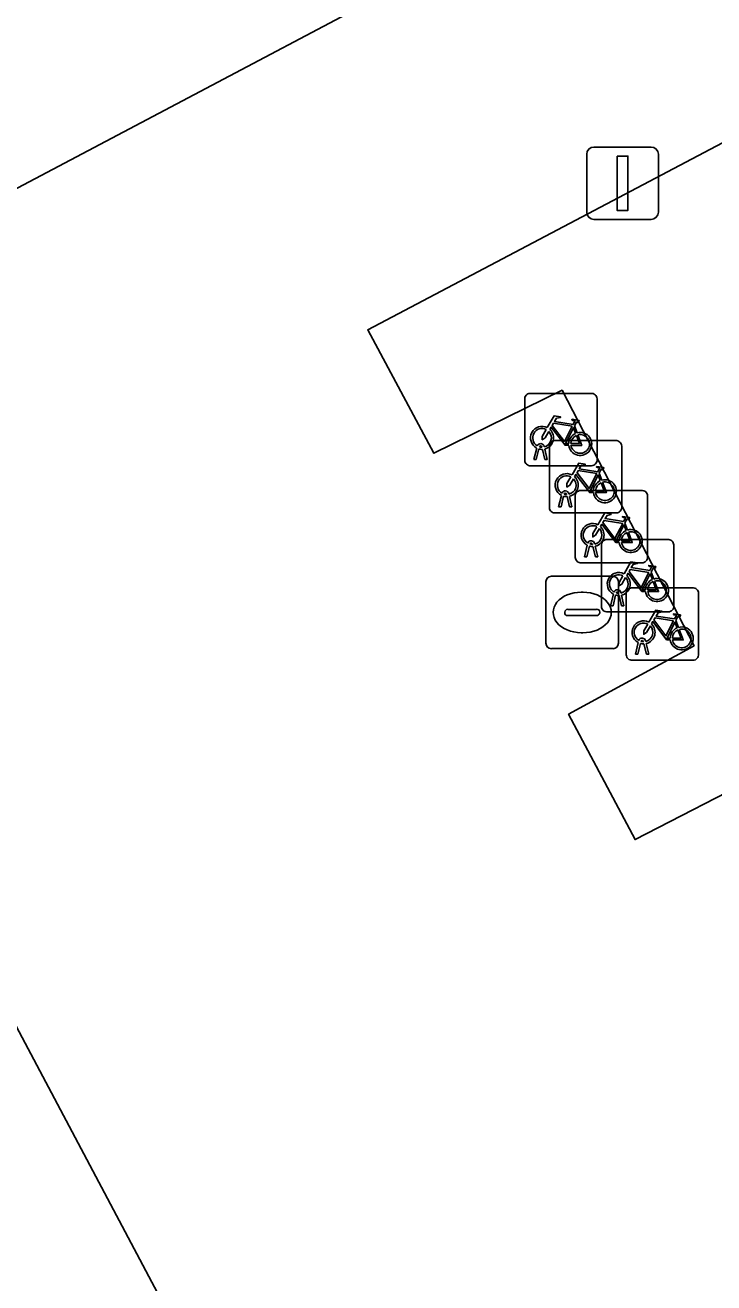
# Model space of a CAD drawing. Extents: x 162879 to 165540, y 384011 to 385181.
# Drawn here: x 163018.97 to 163028.48, y 384207.05 to 384224.42 of the extents above; entities that cross this region are included whole.
import ezdxf

# ---------------------------------------------------------------- set-up
doc = ezdxf.new("R2010")
doc.units = 0
for name, color, linetype in [('IMGEO_Fietsenrek', 7, 'Continuous'), ('IMGEO_Groenvoorziening', 7, 'Continuous'), ('IMGEO_Lichtmast', 7, 'Continuous'), ('IMGEO_Pand', 7, 'Continuous'), ('IMGEO_Rijbaan_lokaal_open', 7, 'Continuous'), ('IMGEO_Rioolput', 7, 'Continuous'), ('IMGEO_Voetpad_open', 7, 'Continuous')]:
    doc.layers.add(name, color=color, linetype=linetype)

msp = doc.modelspace()

# ---------------------------------------------------------------- linework, layer by layer
at = {"layer": 'IMGEO_Fietsenrek'}
for p, q in [((163025.87, 384218.409), (163025.87, 384219.25)), ((163025.87, 384219.25), (163025.87, 384218.409)), ((163025.945, 384219.334), (163026.786, 384219.334)), ((163026.786, 384219.334), (163025.945, 384219.334)), ((163026.87, 384219.259), (163026.87, 384218.418)), ((163026.87, 384218.418), (163026.87, 384219.259)), ((163026.557, 384218.883), (163026.593, 384218.788)), ((163026.286, 384218.681), (163027.127, 384218.681)), ((163027.127, 384218.681), (163026.286, 384218.681)), ((163025.997, 384218.418), (163026.036, 384218.578)), ((163026.066, 384218.566), (163026.031, 384218.418)), ((163026.108, 384218.59), (163026.107, 384218.594)), ((163026.149, 384218.418), (163026.115, 384218.56)), ((163026.139, 384218.601), (163026.14, 384218.594)), ((163026.147, 384218.564), (163026.182, 384218.418)), ((163026.211, 384217.756), (163026.211, 384218.597)), ((163026.211, 384218.597), (163026.211, 384217.756)), ((163027.211, 384218.606), (163027.211, 384217.765)), ((163027.211, 384217.765), (163027.211, 384218.606)), ((163026.795, 384218.334), (163025.954, 384218.334)), ((163025.954, 384218.334), (163026.795, 384218.334)), ((163026.031, 384218.418), (163025.997, 384218.418)), ((163026.182, 384218.418), (163026.149, 384218.418)), ((163026.898, 384218.23), (163026.934, 384218.135)), ((163026.643, 384217.992), (163027.484, 384217.992)), ((163027.484, 384217.992), (163026.643, 384217.992)), ((163026.338, 384217.765), (163026.377, 384217.925)), ((163026.407, 384217.913), (163026.372, 384217.765)), ((163026.449, 384217.937), (163026.448, 384217.941)), ((163026.49, 384217.765), (163026.456, 384217.907)), ((163026.48, 384217.948), (163026.481, 384217.941)), ((163026.488, 384217.911), (163026.523, 384217.765)), ((163026.568, 384217.067), (163026.568, 384217.908)), ((163026.568, 384217.908), (163026.568, 384217.067)), ((163027.568, 384217.917), (163027.568, 384217.076)), ((163027.568, 384217.076), (163027.568, 384217.917)), ((163027.136, 384217.681), (163026.295, 384217.681)), ((163026.295, 384217.681), (163027.136, 384217.681)), ((163026.372, 384217.765), (163026.338, 384217.765)), ((163026.523, 384217.765), (163026.49, 384217.765)), ((163027.255, 384217.541), (163027.291, 384217.446)), ((163027.005, 384217.315), (163027.846, 384217.315)), ((163027.846, 384217.315), (163027.005, 384217.315)), ((163026.695, 384217.076), (163026.734, 384217.236)), ((163026.764, 384217.224), (163026.729, 384217.076)), ((163026.806, 384217.248), (163026.805, 384217.252)), ((163026.847, 384217.076), (163026.813, 384217.218)), ((163026.837, 384217.259), (163026.838, 384217.252)), ((163026.845, 384217.222), (163026.88, 384217.076)), ((163026.93, 384216.39), (163026.93, 384217.231)), ((163026.93, 384217.231), (163026.93, 384216.39)), ((163027.93, 384217.24), (163027.93, 384216.399)), ((163027.93, 384216.399), (163027.93, 384217.24)), ((163027.493, 384216.992), (163026.652, 384216.992)), ((163026.652, 384216.992), (163027.493, 384216.992)), ((163026.729, 384217.076), (163026.695, 384217.076)), ((163026.88, 384217.076), (163026.847, 384217.076)), ((163027.617, 384216.864), (163027.653, 384216.769)), ((163027.347, 384216.647), (163028.188, 384216.647)), ((163028.188, 384216.647), (163027.347, 384216.647)), ((163027.057, 384216.399), (163027.096, 384216.559)), ((163027.126, 384216.547), (163027.091, 384216.399)), ((163027.168, 384216.571), (163027.167, 384216.575)), ((163027.209, 384216.399), (163027.175, 384216.541)), ((163027.199, 384216.582), (163027.2, 384216.575)), ((163027.207, 384216.545), (163027.242, 384216.399)), ((163027.272, 384215.722), (163027.272, 384216.563)), ((163027.272, 384216.563), (163027.272, 384215.722)), ((163028.272, 384216.572), (163028.272, 384215.731)), ((163028.272, 384215.731), (163028.272, 384216.572)), ((163027.855, 384216.315), (163027.014, 384216.315)), ((163027.014, 384216.315), (163027.855, 384216.315)), ((163027.091, 384216.399), (163027.057, 384216.399)), ((163027.242, 384216.399), (163027.209, 384216.399)), ((163027.959, 384216.196), (163027.995, 384216.101)), ((163027.399, 384215.731), (163027.438, 384215.891)), ((163027.51, 384215.903), (163027.509, 384215.907)), ((163027.541, 384215.914), (163027.542, 384215.907)), ((163027.433, 384215.731), (163027.399, 384215.731)), ((163027.468, 384215.879), (163027.433, 384215.731)), ((163027.551, 384215.731), (163027.517, 384215.873)), ((163027.549, 384215.877), (163027.584, 384215.731)), ((163027.584, 384215.731), (163027.551, 384215.731)), ((163028.197, 384215.647), (163027.356, 384215.647)), ((163027.356, 384215.647), (163028.197, 384215.647))]:
    msp.add_line(p, q, dxfattribs=at)
for points in [[(163026.183, 384218.86), (163026.278, 384219.024), (163026.364, 384219.01), (163026.366, 384219.001), (163026.31, 384218.99), (163026.283, 384218.945), (163026.539, 384218.904)], [(163026.479, 384218.616), (163026.429, 384218.616), (163026.238, 384218.867), (163026.219, 384218.835)], [(163026.526, 384218.879), (163026.269, 384218.92), (163026.252, 384218.891), (163026.419, 384218.671), (163026.526, 384218.879)], [(163026.574, 384218.781), (163026.544, 384218.858), (163026.435, 384218.64), (163026.478, 384218.64)], [(163026.539, 384218.904), (163026.564, 384218.953), (163026.558, 384218.957), (163026.535, 384218.961), (163026.523, 384218.968), (163026.522, 384218.971), (163026.524, 384218.976), (163026.619, 384218.961), (163026.621, 384218.951), (163026.611, 384218.938), (163026.599, 384218.932), (163026.585, 384218.938), (163026.557, 384218.883)], [(163026.204, 384218.808), (163026.152, 384218.718), (163026.112, 384218.693), (163026.113, 384218.74), (163026.168, 384218.834)], [(163026.508, 384218.64), (163026.628, 384218.639), (163026.584, 384218.753)], [(163026.604, 384218.76), (163026.659, 384218.615), (163026.509, 384218.615)], [(163026.524, 384218.207), (163026.619, 384218.371), (163026.705, 384218.357), (163026.707, 384218.348), (163026.651, 384218.337), (163026.624, 384218.292), (163026.88, 384218.251)], [(163026.88, 384218.251), (163026.905, 384218.3), (163026.899, 384218.304), (163026.876, 384218.308), (163026.864, 384218.315), (163026.863, 384218.318), (163026.865, 384218.323), (163026.96, 384218.308), (163026.962, 384218.298), (163026.952, 384218.285), (163026.94, 384218.279), (163026.926, 384218.285), (163026.898, 384218.23)], [(163026.545, 384218.155), (163026.493, 384218.065), (163026.453, 384218.04), (163026.454, 384218.087), (163026.509, 384218.181)], [(163026.82, 384217.963), (163026.77, 384217.963), (163026.579, 384218.214), (163026.56, 384218.182)], [(163026.867, 384218.226), (163026.61, 384218.267), (163026.593, 384218.238), (163026.76, 384218.018), (163026.867, 384218.226)], [(163026.915, 384218.128), (163026.885, 384218.205), (163026.776, 384217.987), (163026.819, 384217.987)], [(163026.849, 384217.987), (163026.969, 384217.986), (163026.925, 384218.1)], [(163026.945, 384218.107), (163027, 384217.962), (163026.85, 384217.962)], [(163026.881, 384217.518), (163026.976, 384217.682), (163027.062, 384217.668), (163027.064, 384217.659), (163027.008, 384217.648), (163026.981, 384217.603), (163027.237, 384217.562)], [(163027.237, 384217.562), (163027.262, 384217.611), (163027.256, 384217.615), (163027.233, 384217.619), (163027.221, 384217.626), (163027.22, 384217.629), (163027.222, 384217.634), (163027.317, 384217.619), (163027.319, 384217.609), (163027.309, 384217.596), (163027.297, 384217.59), (163027.283, 384217.596), (163027.255, 384217.541)], [(163026.902, 384217.466), (163026.85, 384217.376), (163026.81, 384217.351), (163026.811, 384217.398), (163026.866, 384217.492)], [(163027.177, 384217.274), (163027.127, 384217.274), (163026.936, 384217.525), (163026.917, 384217.493)], [(163027.224, 384217.537), (163026.967, 384217.578), (163026.95, 384217.549), (163027.117, 384217.329), (163027.224, 384217.537)], [(163027.272, 384217.439), (163027.242, 384217.516), (163027.133, 384217.298), (163027.176, 384217.298)], [(163027.206, 384217.298), (163027.326, 384217.297), (163027.282, 384217.411)], [(163027.302, 384217.418), (163027.357, 384217.273), (163027.207, 384217.273)], [(163027.243, 384216.841), (163027.338, 384217.005), (163027.424, 384216.991), (163027.426, 384216.982), (163027.37, 384216.971), (163027.343, 384216.926), (163027.599, 384216.885)], [(163027.599, 384216.885), (163027.624, 384216.934), (163027.618, 384216.938), (163027.595, 384216.942), (163027.583, 384216.949), (163027.582, 384216.952), (163027.584, 384216.957), (163027.679, 384216.942), (163027.681, 384216.932), (163027.671, 384216.919), (163027.659, 384216.913), (163027.645, 384216.919), (163027.617, 384216.864)], [(163027.264, 384216.789), (163027.212, 384216.699), (163027.172, 384216.674), (163027.173, 384216.721), (163027.228, 384216.815)], [(163027.539, 384216.597), (163027.489, 384216.597), (163027.298, 384216.848), (163027.279, 384216.816)], [(163027.586, 384216.86), (163027.329, 384216.901), (163027.312, 384216.872), (163027.479, 384216.652), (163027.586, 384216.86)], [(163027.634, 384216.762), (163027.604, 384216.839), (163027.495, 384216.621), (163027.538, 384216.621)], [(163027.568, 384216.621), (163027.688, 384216.62), (163027.644, 384216.734)], [(163027.664, 384216.741), (163027.719, 384216.596), (163027.569, 384216.596)], [(163027.585, 384216.173), (163027.68, 384216.337), (163027.766, 384216.323), (163027.768, 384216.314), (163027.712, 384216.303), (163027.685, 384216.258), (163027.941, 384216.217)], [(163027.941, 384216.217), (163027.966, 384216.266), (163027.96, 384216.27), (163027.937, 384216.274), (163027.925, 384216.281), (163027.924, 384216.284), (163027.926, 384216.289), (163028.021, 384216.274), (163028.023, 384216.264), (163028.013, 384216.251), (163028.001, 384216.245), (163027.987, 384216.251), (163027.959, 384216.196)], [(163027.606, 384216.121), (163027.554, 384216.031), (163027.514, 384216.006), (163027.515, 384216.053), (163027.57, 384216.147)], [(163027.881, 384215.929), (163027.831, 384215.929), (163027.64, 384216.18), (163027.621, 384216.148)], [(163027.928, 384216.192), (163027.671, 384216.233), (163027.654, 384216.204), (163027.821, 384215.984), (163027.928, 384216.192)], [(163027.976, 384216.094), (163027.946, 384216.171), (163027.837, 384215.953), (163027.88, 384215.953)], [(163027.91, 384215.953), (163028.03, 384215.952), (163027.986, 384216.066)], [(163028.006, 384216.073), (163028.061, 384215.928), (163027.911, 384215.928)]]:
    msp.add_lwpolyline(points, dxfattribs=at)
for centre, radius, start, end in [((163025.948, 384219.256), 0.0779, 92.4484, 184.2845), ((163025.948, 384219.256), 0.0779, 92.4484, 184.2845), ((163026.792, 384219.256), 0.0779, 2.4484, 94.2845), ((163026.792, 384219.256), 0.0779, 2.4484, 94.2845), ((163026.11, 384218.719), 0.159, 62.6766, 242.1369), ((163026.11, 384218.719), 0.129, 63.3192, 238.903), ((163026.11, 384218.719), 0.129, 283.6043, 43.4302), ((163026.11, 384218.719), 0.159, 283.5766, 46.6042), ((163026.289, 384218.603), 0.0779, 92.4484, 184.2845), ((163026.289, 384218.603), 0.0779, 92.4484, 184.2845), ((163026.637, 384218.635), 0.159, 113.3408, 178.3217), ((163026.637, 384218.635), 0.159, 187.0065, 105.7708), ((163026.637, 384218.635), 0.129, 113.923, 177.9556), ((163026.637, 384218.635), 0.129, 188.6715, 104.5883), ((163027.133, 384218.603), 0.0779, 2.4484, 94.2845), ((163027.133, 384218.603), 0.0779, 2.4484, 94.2845), ((163026.09, 384218.59), 0.0499, 12.8025, 158.6934), ((163026.11, 384218.719), 0.159, 253.9967, 271.7867), ((163026.09, 384218.59), 0.0174, 12.8025, 163.4502), ((163026.11, 384218.719), 0.129, 253.415, 269.0204), ((163025.948, 384218.412), 0.0779, 182.4484, 274.2845), ((163025.948, 384218.412), 0.0779, 182.4484, 274.2845), ((163026.792, 384218.412), 0.0779, 272.4484, 4.2845), ((163026.792, 384218.412), 0.0779, 272.4484, 4.2845), ((163026.451, 384218.066), 0.159, 62.6766, 242.1369), ((163026.451, 384218.066), 0.129, 63.3192, 238.903), ((163026.451, 384218.066), 0.129, 283.6043, 43.4302), ((163026.451, 384218.066), 0.159, 283.5766, 46.6042), ((163026.431, 384217.937), 0.0499, 12.8025, 158.6934), ((163026.646, 384217.914), 0.0779, 92.4484, 184.2845), ((163026.646, 384217.914), 0.0779, 92.4484, 184.2845), ((163026.978, 384217.982), 0.159, 113.3408, 178.3217), ((163026.978, 384217.982), 0.159, 187.0065, 105.7708), ((163026.978, 384217.982), 0.129, 113.923, 177.9556), ((163026.978, 384217.982), 0.129, 188.6715, 104.5883), ((163027.49, 384217.914), 0.0779, 2.4484, 94.2845), ((163027.49, 384217.914), 0.0779, 2.4484, 94.2845), ((163026.451, 384218.066), 0.159, 253.9967, 271.7867), ((163026.431, 384217.937), 0.0174, 12.8025, 163.4502), ((163026.451, 384218.066), 0.129, 253.415, 269.0204), ((163026.289, 384217.759), 0.0779, 182.4484, 274.2845), ((163026.289, 384217.759), 0.0779, 182.4484, 274.2845), ((163027.133, 384217.759), 0.0779, 272.4484, 4.2845), ((163027.133, 384217.759), 0.0779, 272.4484, 4.2845), ((163026.808, 384217.377), 0.159, 62.6766, 242.1369), ((163026.808, 384217.377), 0.129, 63.3192, 238.903), ((163026.808, 384217.377), 0.129, 283.6043, 43.4302), ((163026.808, 384217.377), 0.159, 283.5766, 46.6042), ((163026.788, 384217.248), 0.0499, 12.8025, 158.6934), ((163027.008, 384217.237), 0.0779, 92.4484, 184.2845), ((163027.008, 384217.237), 0.0779, 92.4484, 184.2845), ((163027.335, 384217.293), 0.159, 113.3408, 178.3217), ((163027.335, 384217.293), 0.159, 187.0065, 105.7708), ((163027.335, 384217.293), 0.129, 113.923, 177.9556), ((163027.335, 384217.293), 0.129, 188.6715, 104.5883), ((163027.852, 384217.237), 0.0779, 2.4484, 94.2845), ((163027.852, 384217.237), 0.0779, 2.4484, 94.2845), ((163026.808, 384217.377), 0.159, 253.9967, 271.7867), ((163026.788, 384217.248), 0.0174, 12.8025, 163.4502), ((163026.808, 384217.377), 0.129, 253.415, 269.0204), ((163026.646, 384217.07), 0.0779, 182.4484, 274.2845), ((163026.646, 384217.07), 0.0779, 182.4484, 274.2845), ((163027.49, 384217.07), 0.0779, 272.4484, 4.2845), ((163027.49, 384217.07), 0.0779, 272.4484, 4.2845), ((163027.17, 384216.7), 0.159, 62.6766, 242.1369), ((163027.17, 384216.7), 0.129, 63.3192, 238.903), ((163027.17, 384216.7), 0.129, 283.6043, 43.4302), ((163027.17, 384216.7), 0.159, 283.5766, 46.6042), ((163027.697, 384216.616), 0.159, 113.3408, 178.3217), ((163027.697, 384216.616), 0.159, 187.0065, 105.7708), ((163027.15, 384216.571), 0.0499, 12.8025, 158.6934), ((163027.15, 384216.571), 0.0174, 12.8025, 163.4502), ((163027.35, 384216.569), 0.0779, 92.4484, 184.2845), ((163027.35, 384216.569), 0.0779, 92.4484, 184.2845), ((163027.697, 384216.616), 0.129, 113.923, 177.9556), ((163027.697, 384216.616), 0.129, 188.6715, 104.5883), ((163028.194, 384216.569), 0.0779, 2.4484, 94.2845), ((163028.194, 384216.569), 0.0779, 2.4484, 94.2845), ((163027.17, 384216.7), 0.159, 253.9967, 271.7867), ((163027.17, 384216.7), 0.129, 253.415, 269.0204), ((163027.008, 384216.393), 0.0779, 182.4484, 274.2845), ((163027.008, 384216.393), 0.0779, 182.4484, 274.2845), ((163027.852, 384216.393), 0.0779, 272.4484, 4.2845), ((163027.852, 384216.393), 0.0779, 272.4484, 4.2845), ((163027.512, 384216.032), 0.159, 62.6766, 242.1369), ((163027.512, 384216.032), 0.129, 63.3192, 238.903), ((163027.512, 384216.032), 0.129, 283.6043, 43.4302), ((163027.512, 384216.032), 0.159, 283.5766, 46.6042), ((163028.039, 384215.948), 0.159, 113.3408, 178.3217), ((163028.039, 384215.948), 0.159, 187.0065, 105.7708), ((163028.039, 384215.948), 0.129, 113.923, 177.9556), ((163028.039, 384215.948), 0.129, 188.6715, 104.5883), ((163027.492, 384215.903), 0.0499, 12.8025, 158.6934), ((163027.492, 384215.903), 0.0174, 12.8025, 163.4502), ((163027.512, 384216.032), 0.129, 253.415, 269.0204), ((163027.35, 384215.725), 0.0779, 182.4484, 274.2845), ((163027.35, 384215.725), 0.0779, 182.4484, 274.2845), ((163027.512, 384216.032), 0.159, 253.9967, 271.7867), ((163028.194, 384215.725), 0.0779, 272.4484, 4.2845), ((163028.194, 384215.725), 0.0779, 272.4484, 4.2845)]:
    msp.add_arc(centre, radius, start, end, dxfattribs=at)
at = {"layer": 'IMGEO_Groenvoorziening'}
msp.add_lwpolyline([(163030.715, 384223.909), (163023.702, 384220.213), (163024.614, 384218.507), (163026.387, 384219.377), (163028.209, 384215.846), (163026.476, 384214.901), (163027.394, 384213.169), (163029.151, 384214.071)], dxfattribs=at)
at = {"layer": 'IMGEO_Lichtmast'}
for p, q in [((163026.827, 384222.737), (163027.617, 384222.737)), ((163027.617, 384222.737), (163026.827, 384222.737)), ((163026.727, 384221.837), (163026.727, 384222.637)), ((163026.727, 384222.637), (163026.727, 384221.837)), ((163027.717, 384222.637), (163027.717, 384221.837)), ((163027.717, 384221.837), (163027.717, 384222.637)), ((163027.617, 384221.737), (163026.827, 384221.737)), ((163026.827, 384221.737), (163027.617, 384221.737))]:
    msp.add_line(p, q, dxfattribs=at)
msp.add_lwpolyline([(163027.147, 384222.612), (163027.297, 384222.612), (163027.297, 384221.862), (163027.147, 384221.862), (163027.147, 384222.612)], dxfattribs=at)
for centre, start, end in [((163026.827, 384222.637), 90, 180), ((163026.827, 384222.637), 90, 180), ((163027.617, 384222.637), 0, 90), ((163027.617, 384222.637), 360, 90), ((163026.827, 384221.837), 180, 270), ((163026.827, 384221.837), 180, 270), ((163027.617, 384221.837), 270, 0), ((163027.617, 384221.837), 270, 0)]:
    msp.add_arc(centre, 0.1, start, end, dxfattribs=at)
at = {"layer": 'IMGEO_Pand'}
msp.add_lwpolyline([(163024.825, 384199.304), (163018.152, 384211.894), (162991.431, 384197.733), (162996.201, 384188.733), (162998.072, 384185.202)], close=True, dxfattribs=at)
at = {"layer": 'IMGEO_Rijbaan_lokaal_open'}
for points in [[(163044.864, 384201.274), (163041.173, 384208.482), (163040.222, 384210.272), (163030.638, 384228.394), (163030.573, 384228.36), (163014.549, 384219.892), (163014.301, 384219.761), (163017.293, 384214.082), (163018.429, 384212.041), (163018.152, 384211.894), (163024.825, 384199.304), (163025.066, 384199.433), (163026.131, 384197.372), (163028.279, 384193.317), (163012.433, 384184.826), (163020.858, 384168.961), (163032.586, 384175.227), (163036.694, 384177.404), (163038.642, 384173.779), (163039.758, 384171.616), (163032.709, 384167.878)], [(163029.151, 384214.071), (163027.394, 384213.169), (163026.476, 384214.901), (163028.209, 384215.846), (163026.387, 384219.377), (163024.614, 384218.507), (163023.702, 384220.213), (163030.715, 384223.909)]]:
    msp.add_lwpolyline(points, dxfattribs=at)
at = {"layer": 'IMGEO_Rioolput'}
for p, q in [((163026.239, 384216.807), (163027.091, 384216.807)), ((163026.164, 384215.881), (163026.164, 384216.733)), ((163026.652, 384216.587), (163026.677, 384216.587)), ((163027.165, 384216.733), (163027.165, 384215.881)), ((163026.423, 384216.301), (163026.423, 384216.313)), ((163026.861, 384216.264), (163026.463, 384216.264)), ((163026.466, 384216.35), (163026.864, 384216.35)), ((163026.907, 384216.313), (163026.907, 384216.301)), ((163026.675, 384216.027), (163026.65, 384216.027)), ((163027.091, 384215.807), (163026.239, 384215.807))]:
    msp.add_line(p, q, dxfattribs=at)
for points in [[(163026.239, 384216.807), (163027.091, 384216.807)], [(163026.164, 384215.881), (163026.164, 384216.733)], [(163027.165, 384216.733), (163027.165, 384215.881)], [(163027.091, 384215.807), (163026.239, 384215.807)]]:
    msp.add_lwpolyline(points, dxfattribs=at)
for centre, radius, start, end in [((163026.241, 384216.731), 0.0765, 91.552, 178.448), ((163026.241, 384216.731), 0.0765, 91.552, 178.448), ((163027.089, 384216.731), 0.0765, 1.552, 88.448), ((163027.089, 384216.731), 0.0765, 1.552, 88.448), ((163026.463, 384216.31), 0.0403, 85.8775, 175.7526), ((163026.46, 384216.3), 0.0366, 178.938, 274.7102), ((163026.864, 384216.307), 0.043, 264.8664, 352.4533), ((163026.868, 384216.312), 0.0386, 1.7309, 96.639), ((163026.241, 384215.883), 0.0765, 181.552, 268.448), ((163026.241, 384215.883), 0.0765, 181.552, 268.448), ((163027.089, 384215.883), 0.0765, 271.552, 358.448), ((163027.089, 384215.883), 0.0765, 271.552, 358.448)]:
    msp.add_arc(centre, radius, start, end, dxfattribs=at)
for centre, major_axis, ratio, start_param, end_param in [((163026.651, 384216.307), (-0.387, 0.002), 0.722429, 4.712389, 7.853982), ((163026.676, 384216.307), (-0.39, 0.002), 0.717154, 1.570796, 4.712389)]:
    msp.add_ellipse(centre, major_axis=major_axis, ratio=ratio, start_param=start_param, end_param=end_param, dxfattribs=at)
at = {"layer": 'IMGEO_Voetpad_open'}
msp.add_lwpolyline([(163014.307, 384220.37), (163014.549, 384219.892), (163030.573, 384228.36), (163030.287, 384228.938), (163046.287, 384237.263), (163046.732, 384236.407), (163046.789, 384236.297), (163046.764, 384236.284), (163047.577, 384234.747), (163051.264, 384236.696), (163049.969, 384239.189), (163062.352, 384245.606), (163064.184, 384245.26), (163063.465, 384246.618)], dxfattribs=at)

doc.saveas('drawing.dxf')
